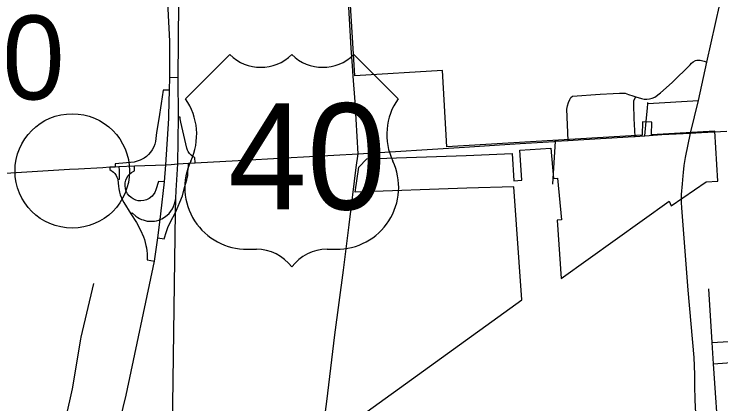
# Model space of a CAD drawing. Extents: x 1659811 to 1934326, y 644115 to 934867.
# Drawn here: x 1792921 to 1802180, y 708682 to 713793 of the extents above; entities that cross this region are included whole.
import ezdxf

# ---------------------------------------------------------------- set-up
doc = ezdxf.new("R2010")
doc.units = 0
for name, color, linetype in [('Default', 7, 'Continuous'), ('GM_X_City_Street', 7, 'Continuous'), ('GM_X_Corporation', 7, 'Continuous'), ('GM_X_County_Road', 7, 'Continuous'), ('GM_X_Interchange_Ramps', 7, 'Continuous'), ('GM_X_Interstate_Route', 7, 'Continuous'), ('GM_X_Township', 7, 'Continuous'), ('GM_X_Township_Road', 7, 'Continuous'), ('GM_X_US_Route', 7, 'Continuous'), ('GM_X_US_Shield', 7, 'Continuous')]:
    doc.layers.add(name, color=color, linetype=linetype)

msp = doc.modelspace()

# ---------------------------------------------------------------- linework, layer by layer
at = {"layer": 'Default'}
msp.add_circle((1793682, 711736), 750, dxfattribs=at)
at = {"layer": 'GM_X_City_Street'}
for points in [[(1801783.4, 712231.7), (1801887.9, 712659.7), (1801997.9, 713163.1), (1802166.2, 713923.2), (1802256.5, 714341), (1802306.7, 714573.8), (1802366, 714854.1), (1802375.2, 714962.6), (1802376.2, 715028.5), (1802376.2, 715109.6), (1802372.8, 715188.8), (1802350.8, 715313.4), (1802311.5, 715466.5), (1802266.9, 715592.7), (1802098.4, 715964.8), (1801848.6, 716523.8), (1801702.5, 716856.8), (1801227.1, 717912.4), (1800951, 718529.6), (1800948.6, 718535.3)], [(1800180.6, 712134.7), (1800162.1, 712548.2), (1800170.8, 712588.1), (1800182.1, 712632.4), (1800199.5, 712673.1), (1800215.9, 712700.1), (1800235, 712715.7), (1800597.1, 712742.3), (1800766.7, 712752.3), (1800853.2, 712757.3), (1800894, 712758.2), (1800927.2, 712754), (1800971.3, 712740.7), (1801027.9, 712722.4), (1801066.2, 712706.6), (1801139.3, 712685.8), (1801173.4, 712678.3), (1801208.3, 712675.8), (1801244.1, 712680), (1801279.9, 712688.3), (1801315.6, 712702.4), (1801388.8, 712760.6), (1801541, 712896.2), (1801775.5, 713127.4), (1801793, 713148.2), (1801816.3, 713168.2), (1801845.4, 713184), (1801867, 713190.6), (1801909.5, 713188.1), (1801961, 713174.8), (1801997.9, 713163.1)], [(1801058.4, 712189.7), (1801045.1, 712423.3), (1801038.1, 712607.6), (1801040.2, 712654.5), (1801048.5, 712676.4), (1801066.2, 712706.6)], [(1801183.4, 712197.5), (1801207.4, 712432), (1801216.8, 712558.1), (1801221, 712620.6), (1801224.1, 712634.1)], [(1801221, 712620.6), (1801887.9, 712659.7)], [(1800007.4, 712124.7), (1799974, 711563.3)], [(1801838.3, 709054.2), (1801838.3, 709067.9), (1801827.8, 709291.1), (1801752.9, 710172), (1801667.9, 711251.1), (1801665.8, 711324.1), (1801665.8, 711351.3)], [(1802159.6, 708129.9), (1802081.7, 709206.4), (1802064.5, 709488.5), (1802021.7, 710188.7)], [(1802064.5, 709488.5), (1802781.9, 709529.1), (1802835, 709527.7), (1802998.7, 709485.5), (1803064.3, 709475.3)], [(1802081.7, 709206.4), (1802787.4, 709261.2)], [(1801874, 708112.5), (1801842.8, 708733.9), (1801838.3, 708918.1), (1801838.3, 709054.2)]]:
    msp.add_lwpolyline(points, dxfattribs=at)
at = {"layer": 'GM_X_Corporation'}
msp.add_lwpolyline([(1797308.1, 708410), (1799573.8, 710046.8), (1799467.5, 711527.5), (1798852.4, 711508.5), (1797390.3, 711457.4), (1797436.3, 711785.2), (1797542.7, 711893), (1798844.9, 711938.4), (1799443.8, 711965.2), (1799468.8, 711608), (1799571.5, 711614.9), (1799545.1, 712008.6), (1799952.3, 712035.9), (1799987.2, 711637.3), (1800040.4, 711640.8), (1800092, 711093), (1800035.1, 711089.1), (1800086.2, 710327.8), (1801501.2, 711338.1), (1801529.2, 711279.4), (1801988.5, 711592.1), (1802138.2, 711600.9), (1802099.5, 712256.9), (1801270.4, 712208), (1801274.9, 712375.9), (1801155, 712379.1), (1801150.3, 712206.2), (1798591.5, 712052.3), (1798531.3, 713051.9), (1797383.4, 712982.8), (1797206.8, 715918.4)], dxfattribs=at)
at = {"layer": 'GM_X_County_Road'}
for points in [[(1797353.2, 713112.4), (1797335.8, 713346.2), (1797290.6, 714120.6), (1797254.5, 714730.5), (1797189, 715833.2)], [(1797426.3, 711961.6), (1797426.3, 711961.6), (1797387.5, 712641.2), (1797363, 712981), (1797353.2, 713112.4)], [(1801690.7, 711716.8), (1801700.3, 711808.8), (1801716.5, 711912.3), (1801783.4, 712231.7)], [(1796942.6, 708150.4), (1797018, 708713.3), (1797121.4, 709588), (1797235.1, 710434.4), (1797308.7, 711031.3), (1797403.1, 711783.3), (1797426.3, 711961.6)], [(1801665.8, 711351.3), (1801665.8, 711427.6), (1801676, 711567.5), (1801686.1, 711673), (1801690.7, 711716.8)]]:
    msp.add_lwpolyline(points, dxfattribs=at)
at = {"layer": 'GM_X_Interchange_Ramps'}
for points in [[(1794451.4, 711175.9), (1794467.7, 711186.3), (1794515.7, 711144.1), (1794541, 711126.1), (1794563.4, 711113), (1794588.5, 711100.9), (1794609.3, 711092.9), (1794635.7, 711085.1), (1794665.5, 711079.1), (1794699.9, 711075.7), (1794731.4, 711075.8), (1794759.6, 711078.7), (1794787.5, 711083.9), (1794816.3, 711092.2), (1794832.5, 711098.9), (1794854.5, 711107.9), (1794891.3, 711129.1), (1794925.5, 711155.3), (1794949.8, 711179.2), (1794972.9, 711207.5), (1794993.8, 711240.4), (1795008.5, 711270.6), (1795020.9, 711305.3), (1795040.5, 711373.5), (1795044.3, 711477.8), (1795066.4, 711827.5), (1795073, 712441.9), (1795067.8, 712958), (1794960.6, 712962.1)], [(1794956.5, 712793.7), (1794873.1, 712796.5), (1794845.2, 712619.1), (1794815.6, 712421.2), (1794787.3, 712238.6), (1794770.6, 712124), (1794761.8, 712087.7), (1794749, 712052.8), (1794728, 712011.9), (1794708.3, 711982.6), (1794680.7, 711950.5), (1794653.4, 711925.4), (1794623.9, 711903.8), (1794599.9, 711889.5), (1794573.1, 711876.5), (1794493.5, 711850.7), (1794245, 711827.2), (1794246, 711792.1)], [(1795293.5, 711843.3), (1795289.4, 711910.7), (1795264.9, 711922.3), (1795239.2, 711941.2), (1795216.3, 711965.8), (1795200.1, 711991), (1795191.6, 712009.7), (1795184.3, 712033.4), (1795102.8, 712377.4), (1795097.8, 712419.4), (1795097.3, 712442.1), (1795073, 712441.9)], [(1794172.6, 711789.4), (1794174.6, 711753.8), (1794222.7, 711718.3), (1794240.1, 711700.7), (1794256.5, 711678.3), (1794267.9, 711656.4), (1794274.4, 711639.2), (1794279.9, 711619.5), (1794287.2, 711534.8), (1794290.9, 711499.5), (1794299.4, 711456.4), (1794309, 711423.6), (1794325, 711382.9), (1794339.1, 711354.5), (1794357.2, 711324.2), (1794451.4, 711175.9), (1794522.1, 711061.1), (1794576.9, 710958.8), (1794613.8, 710872.8), (1794627, 710835.2), (1794638.4, 710796.2), (1794647, 710759.7), (1794653.2, 710726.2), (1794658.2, 710690.3), (1794661.3, 710655.2), (1794662.7, 710623.4), (1794662.8, 710571.2), (1794757.7, 710551.3)], [(1794293.2, 711793.9), (1794296.2, 711739.8), (1794297.5, 711623.5), (1794279.9, 711619.5)], [(1794889.1, 711593.1), (1794811.1, 711597.8), (1794777.7, 711490), (1794761.8, 711451.4), (1794727.2, 711404.5), (1794689.8, 711374.5), (1794653.5, 711356.4), (1794621.4, 711347), (1794581.3, 711342.8), (1794547.1, 711345.4), (1794513.2, 711353.8), (1794479.2, 711368.9), (1794451.9, 711387.1), (1794428.2, 711409), (1794407.5, 711435.4), (1794389.5, 711468.9), (1794378.5, 711502.5), (1794373.2, 711545.7), (1794375.5, 711580.6), (1794383.5, 711614.2), (1794397.4, 711646.6), (1794416, 711675.5), (1794436, 711698), (1794460, 711717.9), (1794489, 711735.1), (1794498.1, 711738.6), (1794496.2, 711801.4)], [(1794805, 710858.1), (1794886.6, 710845), (1794916, 710942.7), (1794933.8, 710993.9), (1794967.9, 711070.6), (1795033.9, 711192.9), (1795128, 711411.7), (1795144.4, 711484.9), (1795158.4, 711532.5), (1795169.4, 711578), (1795182.4, 711620.6), (1795187.2, 711644.6), (1795195.2, 711678.2), (1795197.6, 711732.6), (1795203.2, 711780.6), (1795206.4, 711836.6)]]:
    msp.add_lwpolyline(points, dxfattribs=at)
at = {"layer": 'GM_X_Interstate_Route'}
for points in [[(1794960.2, 713283.6), (1794960, 713438.3), (1794905.1, 714543.6), (1794885.1, 715251.7), (1794884.6, 715264.7)], [(1794956.5, 712793.7), (1794960.6, 712962.1), (1794960.2, 713283.6)], [(1794948.6, 712467.7), (1794956.5, 712793.7)], [(1794910.1, 711816.6), (1794947.5, 712424), (1794948.6, 712467.7)], [(1794841, 711173.1), (1794889.1, 711593.1), (1794910.1, 711816.6)], [(1794133.2, 707740.1), (1794183.6, 707954), (1794386.4, 708797.5), (1794757.7, 710551.3), (1794805, 710858.1), (1794832.5, 711098.9), (1794841, 711173.1)]]:
    msp.add_lwpolyline(points, dxfattribs=at)
at = {"layer": 'GM_X_Township'}
msp.add_lwpolyline([(1794870.9, 699721.8), (1794886, 700739.3), (1794886.5, 700776.2), (1794888.3, 700893.7), (1794890.7, 701056.2), (1794896.2, 701429.4), (1794893.3, 701494.8), (1794894, 701684.5), (1794915.4, 703497.4), (1794980.3, 707005.3), (1794985.9, 707485.9), (1794997.2, 708362.4), (1795033.9, 711192.9), (1795040.5, 711373.5), (1795044.3, 711477.8), (1795066.4, 711827.5), (1795073, 712442), (1795067.8, 712958), (1795095.5, 715946.8)], dxfattribs=at)
at = {"layer": 'GM_X_Township_Road'}
msp.add_lwpolyline([(1793349.2, 707379.4), (1793529.8, 708174.1), (1793686.3, 708879.8), (1793794.3, 709528.3), (1793800.3, 709554.4), (1793964.3, 710261.4)], dxfattribs=at)
at = {"layer": 'GM_X_US_Route'}
for points in [[(1799995.7, 712124), (1800007.4, 712124.7), (1800180.6, 712134.7), (1800311.4, 712142.3), (1800675.5, 712164.7), (1801037.5, 712188.1), (1801058.4, 712189.7), (1801183.4, 712197.5), (1801408.5, 712213.1), (1801783.4, 712231.7), (1801925.2, 712238.9)], [(1801925.2, 712238.9), (1802256.1, 712255.8)], [(1797426.3, 711961.6), (1798822.7, 712049.8)], [(1798822.7, 712049.8), (1799213.7, 712074.5)], [(1799213.7, 712074.5), (1799548.9, 712095.7)], [(1799548.9, 712095.7), (1799995.7, 712124)], [(1796472.2, 711908.7), (1797426.3, 711961.6)], [(1795293.5, 711843.3), (1795293.5, 711843.3), (1795854.8, 711874.4)], [(1795854.8, 711874.4), (1796472.2, 711908.7)], [(1792591.7, 711693.5), (1793645.3, 711758.2), (1793764.6, 711764.6)], [(1793764.6, 711764.6), (1794082.2, 711781.4), (1794172.6, 711789.4)], [(1794172.6, 711789.4), (1794246, 711792.1), (1794293.2, 711793.9), (1794496.2, 711801.4), (1794910.1, 711816.6)], [(1794910.1, 711816.6), (1794976, 711821.2)], [(1794976, 711821.2), (1795066.4, 711827.5), (1795206.4, 711836.6)], [(1795206.4, 711836.6), (1795293.5, 711843.3)]]:
    msp.add_lwpolyline(points, dxfattribs=at)
at = {"layer": 'GM_X_US_Shield'}
for p, q in [((1795745.6, 713261.3), (1795165.5, 712681.2)), ((1797949.9, 712681.2), (1797369.8, 713261.3)), ((1795977.7, 710708.9), (1796093.7, 710708.9)), ((1797021.8, 710708.9), (1797137.8, 710708.9))]:
    msp.add_line(p, q, dxfattribs=at)
for centre, radius, start, end in [((1796151.7, 713675.5), 580.1, 225.573, 314.427), ((1796963.8, 713675.5), 580.1, 225.573, 314.427), ((1794500.3, 712215.4), 812.1, 334.54712, 35.00093), ((1798615.2, 712215.4), 812.1, 144.99907, 205.45288), ((1795968.6, 711521), 812.1, 154.83192, 270.63826), ((1797146.9, 711521), 812.1, 269.36174, 25.16808), ((1796093.7, 710128.8), 580.1, 36.8699, 90), ((1797021.8, 710128.8), 580.1, 90, 143.1301)]:
    msp.add_arc(centre, radius, start, end, dxfattribs=at)

# ---------------------------------------------------------------- texts
at = {"layer": 'Default'}
msp.add_text('6.00', height=1100, dxfattribs=at).set_placement((1790719.1, 712674.1))
at = {"layer": 'GM_X_US_Shield'}
msp.add_text('40', height=1392.19, dxfattribs=at).set_placement((1795721.4, 711231))

doc.saveas('drawing.dxf')
